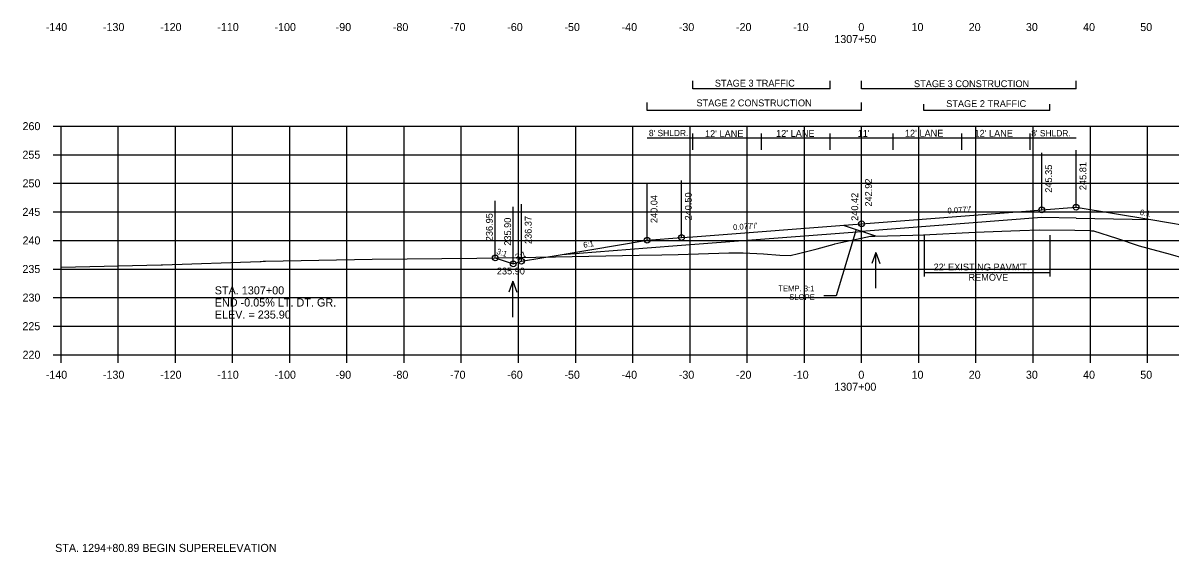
# Model space of a CAD drawing. Extents: x 1342547 to 1344156, y -1532351 to -1517216.
# Drawn here: x 1342556.2 to 1342756.8, y -1518498.7 to -1518406.1 of the extents above; entities that cross this region are included whole.
import ezdxf

# ---------------------------------------------------------------- set-up
doc = ezdxf.new("R2010")
doc.units = 0
for name, color, linetype in [('R_Alt Surface', 7, 'Continuous'), ('R_Axis', 7, 'Continuous'), ('R_Axis Annot', 7, 'Continuous'), ('R_Border Notes', 7, 'Continuous'), ('R_Draft', 7, 'Continuous'), ('R_Exist Surface', 7, 'Continuous'), ('R_Fin Surface', 7, 'Continuous'), ('R_Grid', 7, 'Continuous'), ('R_No Plot', 7, 'Continuous'), ('R_Water', 7, 'Continuous'), ('R_Water Annot', 7, 'Continuous'), ('R_Xsect Elev', 7, 'Continuous'), ('R_Xsect Slope', 7, 'Continuous')]:
    doc.layers.add(name, color=color, linetype=linetype)

msp = doc.modelspace()

# ---------------------------------------------------------------- linework, layer by layer
at = {"layer": 'R_Alt Surface'}
msp.add_line((1342734.37, -1518440.16), (1342702.87, -1518442.59), dxfattribs=at)
for points in [[(1342740.37, -1518440.28), (1342734.37, -1518440.16)], [(1342740.37, -1518440.28), (1342753.42, -1518440.54)], [(1342665.37, -1518445.48), (1342671.37, -1518445.01), (1342702.87, -1518442.59)], [(1342650.5, -1518446.62), (1342665.37, -1518445.48)]]:
    msp.add_lwpolyline(points, dxfattribs=at)
at = {"layer": 'R_Axis'}
for p, q in [((1342561.47, -1518424.18), (1342562.87, -1518424.18)), ((1342562.87, -1518464.18), (1342562.87, -1518424.18)), ((1342561.47, -1518429.18), (1342562.87, -1518429.18)), ((1342561.47, -1518434.18), (1342562.87, -1518434.18)), ((1342561.47, -1518439.18), (1342562.87, -1518439.18)), ((1342561.47, -1518444.18), (1342562.87, -1518444.18)), ((1342561.47, -1518449.18), (1342562.87, -1518449.18)), ((1342561.47, -1518454.18), (1342562.87, -1518454.18)), ((1342561.47, -1518459.18), (1342562.87, -1518459.18)), ((1342561.47, -1518464.18), (1342562.87, -1518464.18)), ((1342562.87, -1518464.18), (1342842.87, -1518464.18)), ((1342562.87, -1518465.58), (1342562.87, -1518464.18)), ((1342572.87, -1518465.58), (1342572.87, -1518464.18)), ((1342582.87, -1518465.58), (1342582.87, -1518464.18)), ((1342592.87, -1518465.58), (1342592.87, -1518464.18)), ((1342602.87, -1518465.58), (1342602.87, -1518464.18)), ((1342612.87, -1518465.58), (1342612.87, -1518464.18)), ((1342622.87, -1518465.58), (1342622.87, -1518464.18)), ((1342632.87, -1518465.58), (1342632.87, -1518464.18)), ((1342642.87, -1518465.58), (1342642.87, -1518464.18)), ((1342652.87, -1518465.58), (1342652.87, -1518464.18)), ((1342662.87, -1518465.58), (1342662.87, -1518464.18)), ((1342672.87, -1518465.58), (1342672.87, -1518464.18)), ((1342682.87, -1518465.58), (1342682.87, -1518464.18)), ((1342692.87, -1518465.58), (1342692.87, -1518464.18)), ((1342702.87, -1518465.58), (1342702.87, -1518464.18)), ((1342712.87, -1518465.58), (1342712.87, -1518464.18)), ((1342722.87, -1518465.58), (1342722.87, -1518464.18)), ((1342732.87, -1518465.58), (1342732.87, -1518464.18)), ((1342742.87, -1518465.58), (1342742.87, -1518464.18)), ((1342752.87, -1518465.58), (1342752.87, -1518464.18))]:
    msp.add_line(p, q, dxfattribs=at)
at = {"layer": 'R_Draft'}
for p, q in [((1342673.38, -1518417.67), (1342673.38, -1518416.24)), ((1342697.38, -1518417.67), (1342673.38, -1518417.67)), ((1342697.38, -1518417.67), (1342697.38, -1518416.24)), ((1342702.87, -1518417.67), (1342702.87, -1518416.24)), ((1342740.38, -1518417.67), (1342702.87, -1518417.67)), ((1342740.38, -1518417.67), (1342740.38, -1518416.24)), ((1342665.37, -1518421.47), (1342665.37, -1518420.04)), ((1342702.87, -1518421.47), (1342665.37, -1518421.47)), ((1342702.87, -1518421.47), (1342702.87, -1518420.04)), ((1342713.75, -1518421.47), (1342713.75, -1518420.32)), ((1342735.76, -1518421.47), (1342713.75, -1518421.47)), ((1342735.76, -1518421.47), (1342735.76, -1518420.32)), ((1342699.62, -1518441.5), (1342705.31, -1518443.4)), ((1342713.81, -1518443.27), (1342713.81, -1518450.46)), ((1342735.81, -1518443.27), (1342735.81, -1518450.46)), ((1342713.81, -1518449.79), (1342735.81, -1518449.79))]:
    msp.add_line(p, q, dxfattribs=at)
at = {"layer": 'R_Exist Surface'}
msp.add_lwpolyline([(1342562.87, -1518448.87), (1342580.36, -1518448.44), (1342580.64, -1518448.44), (1342597.67, -1518447.86), (1342597.89, -1518447.84), (1342598.21, -1518447.83), (1342598.6, -1518447.83), (1342617.26, -1518447.46), (1342635.59, -1518447.28), (1342649.31, -1518447.06), (1342663.97, -1518446.74), (1342667.95, -1518446.7), (1342670.77, -1518446.62), (1342679.64, -1518446.37), (1342682.13, -1518446.33), (1342685.7, -1518446.5), (1342688.59, -1518446.74), (1342690.37, -1518446.83), (1342691.82, -1518446.49), (1342695.07, -1518445.65), (1342698.09, -1518444.81), (1342698.2, -1518444.78), (1342699.22, -1518444.56), (1342704.43, -1518443.41), (1342705.2, -1518443.41), (1342711.8, -1518443.27), (1342713.68, -1518443.18), (1342722.72, -1518442.73), (1342730.52, -1518442.44), (1342733.95, -1518442.31), (1342740.18, -1518442.4), (1342742.91, -1518442.44), (1342743.05, -1518442.48), (1342743.39, -1518442.51), (1342747.45, -1518443.77), (1342751.4, -1518445.12), (1342756.8, -1518446.59), (1342759.23, -1518447.28)], dxfattribs=at)
at = {"layer": 'R_Fin Surface'}
msp.add_lwpolyline([(1342638.8, -1518447.23), (1342641.95, -1518448.28), (1342643.37, -1518447.81), (1342650.5, -1518446.62), (1342665.37, -1518444.14), (1342671.37, -1518443.68), (1342673.37, -1518443.53), (1342702.87, -1518441.25), (1342732.37, -1518438.98), (1342734.37, -1518438.83), (1342740.37, -1518438.37), (1342753.42, -1518440.54), (1342762.37, -1518442.03), (1342786.92, -1518450.22), (1342796.63, -1518446.98)], dxfattribs=at)
at = {"layer": 'R_Grid'}
for p, q in [((1342562.87, -1518424.18), (1342842.87, -1518424.18)), ((1342562.87, -1518464.18), (1342562.87, -1518424.18)), ((1342572.87, -1518464.18), (1342572.87, -1518424.18)), ((1342582.87, -1518464.18), (1342582.87, -1518424.18)), ((1342592.87, -1518464.18), (1342592.87, -1518424.18)), ((1342602.87, -1518464.18), (1342602.87, -1518424.18)), ((1342612.87, -1518464.18), (1342612.87, -1518424.18)), ((1342622.87, -1518464.18), (1342622.87, -1518424.18)), ((1342632.87, -1518464.18), (1342632.87, -1518424.18)), ((1342642.87, -1518464.18), (1342642.87, -1518424.18)), ((1342652.87, -1518464.18), (1342652.87, -1518424.18)), ((1342662.87, -1518464.18), (1342662.87, -1518424.18)), ((1342672.87, -1518464.18), (1342672.87, -1518424.18)), ((1342682.87, -1518464.18), (1342682.87, -1518424.18)), ((1342692.87, -1518464.18), (1342692.87, -1518424.18)), ((1342702.87, -1518464.18), (1342702.87, -1518424.18)), ((1342712.87, -1518464.18), (1342712.87, -1518424.18)), ((1342722.87, -1518464.18), (1342722.87, -1518424.18)), ((1342732.87, -1518464.18), (1342732.87, -1518424.18)), ((1342742.87, -1518464.18), (1342742.87, -1518424.18)), ((1342752.87, -1518464.18), (1342752.87, -1518424.18)), ((1342562.87, -1518429.18), (1342842.87, -1518429.18)), ((1342562.87, -1518434.18), (1342842.87, -1518434.18)), ((1342562.87, -1518439.18), (1342842.87, -1518439.18)), ((1342562.87, -1518444.18), (1342842.87, -1518444.18)), ((1342562.87, -1518449.18), (1342842.87, -1518449.18)), ((1342562.87, -1518454.18), (1342842.87, -1518454.18)), ((1342562.87, -1518459.18), (1342842.87, -1518459.18)), ((1342562.87, -1518464.18), (1342842.87, -1518464.18))]:
    msp.add_line(p, q, dxfattribs=at)
at = {"layer": 'R_No Plot'}
for centre in [(1342734.37, -1518438.83), (1342740.37, -1518438.37), (1342702.87, -1518441.25), (1342665.37, -1518444.14), (1342671.37, -1518443.68), (1342638.8, -1518447.23), (1342641.95, -1518448.28), (1342643.37, -1518447.81)]:
    msp.add_circle(centre, 0.5, dxfattribs=at)
at = {"layer": 'R_Water'}
for p, q in [((1342705.33, -1518446.27), (1342704.63, -1518448.19)), ((1342705.33, -1518452.55), (1342705.33, -1518446.27)), ((1342705.33, -1518446.27), (1342706.03, -1518448.19)), ((1342641.9, -1518451.3), (1342641.2, -1518453.23)), ((1342641.9, -1518457.59), (1342641.9, -1518451.3)), ((1342641.9, -1518451.3), (1342642.6, -1518453.23))]:
    msp.add_line(p, q, dxfattribs=at)
at = {"layer": 'R_Xsect Elev'}
for p, q in [((1342673.37, -1518428.32), (1342673.37, -1518425.46)), ((1342685.37, -1518428.32), (1342685.37, -1518425.46)), ((1342697.37, -1518428.32), (1342697.37, -1518425.46)), ((1342708.37, -1518428.32), (1342708.37, -1518425.46)), ((1342720.37, -1518428.32), (1342720.37, -1518425.46)), ((1342732.37, -1518428.32), (1342732.37, -1518425.46)), ((1342740.37, -1518426.31), (1342665.37, -1518426.31)), ((1342734.37, -1518438.83), (1342734.37, -1518428.83)), ((1342740.37, -1518438.37), (1342740.37, -1518428.37)), ((1342702.87, -1518441.25), (1342702.87, -1518431.25)), ((1342671.37, -1518443.68), (1342671.37, -1518433.68)), ((1342702.87, -1518443.75), (1342702.87, -1518433.75)), ((1342665.37, -1518444.14), (1342665.37, -1518434.14)), ((1342638.8, -1518447.23), (1342638.8, -1518437.23)), ((1342643.37, -1518447.81), (1342643.37, -1518437.81)), ((1342641.95, -1518448.28), (1342641.95, -1518438.28)), ((1342701.93, -1518442.28), (1342698.41, -1518453.86)), ((1342698.41, -1518453.86), (1342696.27, -1518453.86))]:
    msp.add_line(p, q, dxfattribs=at)

# ---------------------------------------------------------------- texts
at = {"layer": 'R_Axis Annot'}
for s, p in [('-140', (1342560.2, -1518407.54)), ('-130', (1342570.2, -1518407.54)), ('-120', (1342580.2, -1518407.54)), ('-110', (1342590.2, -1518407.54)), ('-100', (1342600.2, -1518407.54)), ('-90', (1342610.9, -1518407.54)), ('-80', (1342620.9, -1518407.54)), ('-70', (1342630.9, -1518407.54)), ('-60', (1342640.9, -1518407.54)), ('-50', (1342650.9, -1518407.54)), ('-40', (1342660.9, -1518407.54)), ('-30', (1342670.9, -1518407.54)), ('-20', (1342680.9, -1518407.54)), ('-10', (1342690.9, -1518407.54)), ('0', (1342702.3, -1518407.54)), ('10', (1342711.6, -1518407.54)), ('20', (1342721.6, -1518407.54)), ('30', (1342731.6, -1518407.54)), ('40', (1342741.6, -1518407.54)), ('50', (1342751.6, -1518407.54)), ('1307+50', (1342698.1, -1518409.64)), ('260', (1342556.14, -1518424.88)), ('255', (1342556.12, -1518429.88)), ('250', (1342556.14, -1518434.88)), ('245', (1342556.12, -1518439.88)), ('240', (1342556.14, -1518444.88)), ('235', (1342556.12, -1518449.88)), ('230', (1342556.14, -1518454.88)), ('225', (1342556.12, -1518459.88)), ('220', (1342556.14, -1518464.88)), ('-140', (1342560.2, -1518468.38)), ('-130', (1342570.2, -1518468.38)), ('-120', (1342580.2, -1518468.38)), ('-110', (1342590.2, -1518468.38)), ('-100', (1342600.2, -1518468.38)), ('-90', (1342610.9, -1518468.38)), ('-80', (1342620.9, -1518468.38)), ('-70', (1342630.9, -1518468.38)), ('-60', (1342640.9, -1518468.38)), ('-50', (1342650.9, -1518468.38)), ('-40', (1342660.9, -1518468.38)), ('-30', (1342670.9, -1518468.38)), ('-20', (1342680.9, -1518468.38)), ('-10', (1342690.9, -1518468.38)), ('0', (1342702.3, -1518468.38)), ('10', (1342711.6, -1518468.38)), ('20', (1342721.6, -1518468.38)), ('30', (1342731.6, -1518468.38)), ('40', (1342741.6, -1518468.38)), ('50', (1342751.6, -1518468.38)), ('1307+00', (1342698.1, -1518470.48))]:
    msp.add_text(s, height=1.4, dxfattribs=at).set_placement(p)
at = {"layer": 'R_Border Notes'}
msp.add_text('STA. 1294+80.89 BEGIN SUPERELEVATION', height=1.41, dxfattribs=at).set_placement((1342561.84, -1518498.69))
at = {"layer": 'R_Draft'}
for s, p in [('STAGE 3 TRAFFIC', (1342677.2, -1518417.26)), ('STAGE 3 CONSTRUCTION', (1342712.03, -1518417.35)), ('STAGE 2 CONSTRUCTION', (1342673.99, -1518420.71)), ('STAGE 2 TRAFFIC', (1342717.66, -1518420.84)), ("22' EXISTING PAVM'T.", (1342715.45, -1518449.43)), ('REMOVE', (1342721.55, -1518451.23))]:
    msp.add_text(s, height=1.2, dxfattribs=at).set_placement(p)
at = {"layer": 'R_Water Annot'}
for s, height, p in [('235.90', 1.2, (1342639.08, -1518450.13)), ('235.90', 1.2, (1342639.08, -1518450.13)), ('STA. 1307+00', 1.4147, (1342589.75, -1518453.62)), ('END -0.05% LT. DT. GR.', 1.4147, (1342589.75, -1518455.74)), ('ELEV. = 235.90', 1.4147, (1342589.75, -1518457.86))]:
    msp.add_text(s, height=height, dxfattribs=at).set_placement(p)
at = {"layer": 'R_Xsect Elev'}
for s, height, p in [("8' SHLDR.", 1.1, (1342665.67, -1518425.93)), ("12' LANE", 1.2, (1342675.48, -1518426.1)), ("12' LANE", 1.2, (1342687.91, -1518426.05)), ("11'", 1.2, (1342702.18, -1518426.05)), ("12' LANE", 1.2, (1342710.44, -1518426.02)), ("12' LANE", 1.2, (1342722.61, -1518426.03)), ("8' SHLDR.", 1.1, (1342732.54, -1518425.97))]:
    msp.add_text(s, height=height, dxfattribs=at).set_placement(p)
for s, p in [('245.35', (1342736.17, -1518435.83)), ('245.81', (1342742.17, -1518435.37)), ('242.92', (1342704.67, -1518438.25)), ('240.04', (1342667.17, -1518441.14)), ('240.50', (1342673.17, -1518440.68)), ('240.42', (1342702.27, -1518440.75)), ('236.95', (1342638.37, -1518444.32)), ('235.90', (1342641.57, -1518445.1)), ('236.37', (1342645.17, -1518444.81))]:
    msp.add_text(s, height=1.2, rotation=90, dxfattribs=at).set_placement(p)
at = {"layer": 'R_Xsect Slope'}
for s, rotation, p in [("0.077'/'", 4.4031, (1342717.93, -1518439.49)), ('6:1', 350.5377, (1342751.45, -1518439.71)), ("0.077'/'", 4.4031, (1342680.43, -1518442.38)), ('3:1', 341.5651, (1342638.94, -1518446.5)), ('6:1', 9.4623, (1342654.28, -1518445.48)), ('3:1', 18.4349, (1342642.5, -1518447.57)), ('TEMP. 3:1', 359.6242, (1342688.3, -1518453.06)), ('SLOPE', 359.6242, (1342690.21, -1518454.57))]:
    msp.add_text(s, height=1, rotation=rotation, dxfattribs=at).set_placement(p)

doc.saveas('drawing.dxf')
